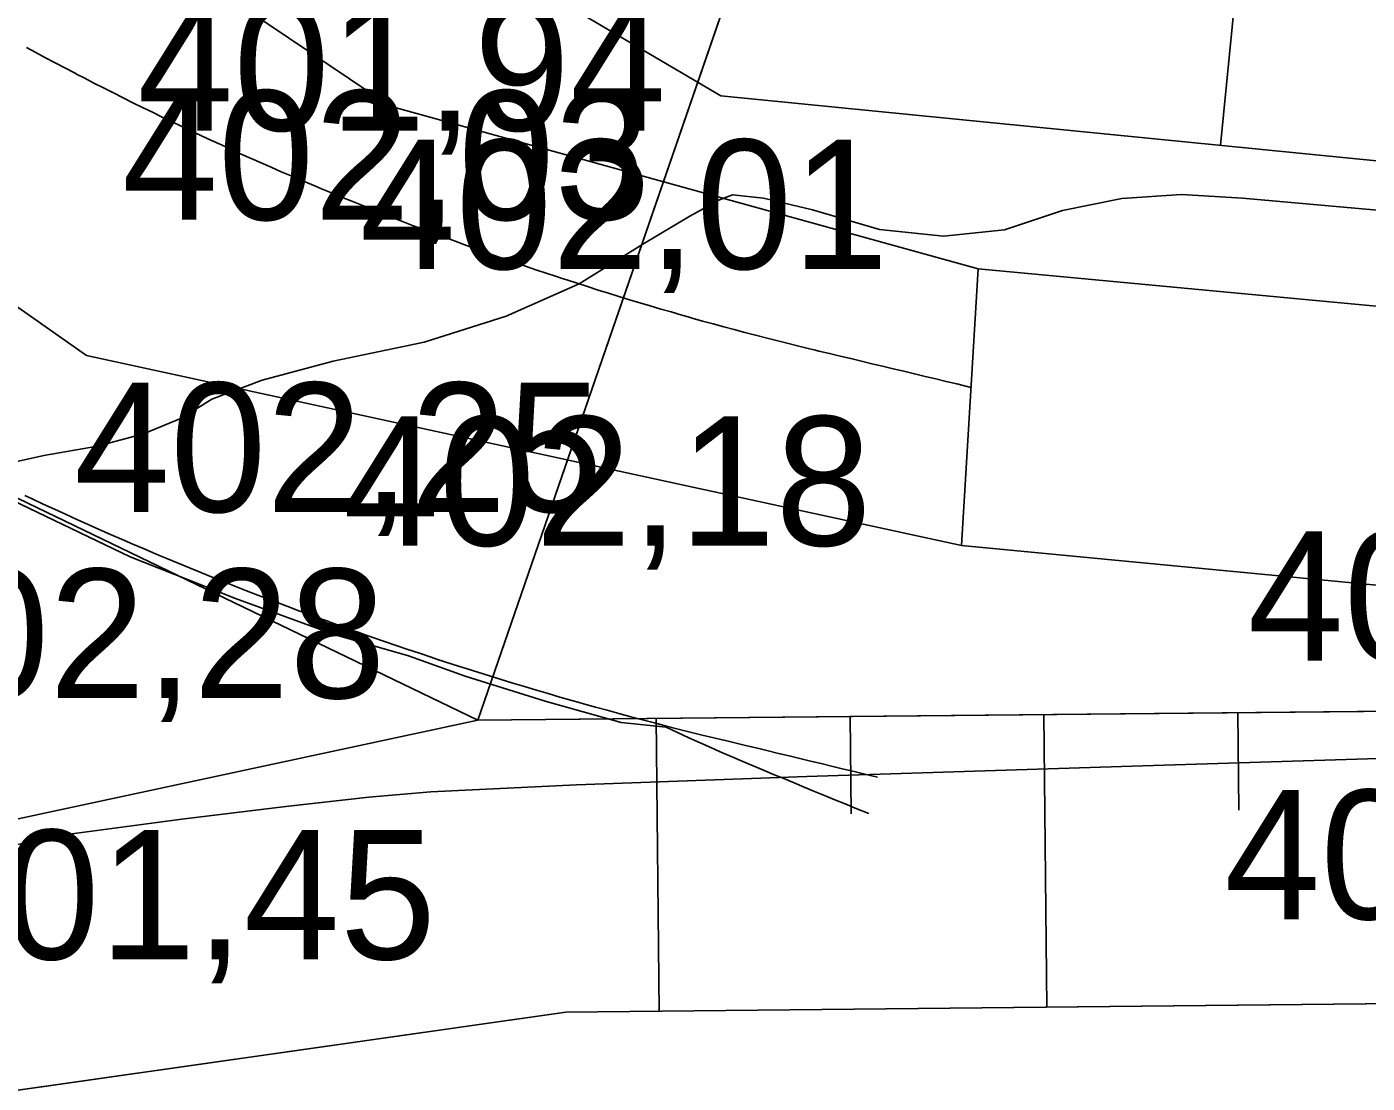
# Model space of a CAD drawing. Extents: x -574342 to -507939, y -1144044 to -1123894.
# Drawn here: x -508401.02 to -508390.65, y -1143328.74 to -1143320.57 of the extents above; entities that cross this region are included whole.
import ezdxf

# ---------------------------------------------------------------- set-up
doc = ezdxf.new("R2010")
doc.units = 0
for name, color, linetype in [('01_PARCELY_NAVRH_PC', 7, 'Continuous'), ('01_PARCELY_NAVRH_VHO', 7, 'Continuous'), ('05_VHO_V_NÁDRŽ_STAV', 7, 'Continuous'), ('1000', 7, 'Continuous'), ('21', 7, 'Continuous'), ('37', 7, 'Continuous'), ('51', 7, 'Continuous'), ('55', 7, 'Continuous'), ('60', 7, 'Continuous'), ('61', 7, 'Continuous'), ('Level 255', 7, 'Continuous'), ('VRST VEDL', 7, 'Continuous')]:
    doc.layers.add(name, color=color, linetype=linetype)

msp = doc.modelspace()

# ---------------------------------------------------------------- linework, layer by layer
at = {"layer": '01_PARCELY_NAVRH_PC'}
msp.add_lwpolyline([(-508414.34, -1143296.2), (-508410.3, -1143304.94), (-508406.96, -1143310.33), (-508402.64, -1143313.55), (-508394.5, -1143317.14), (-508397.53, -1143325.93), (-508402.47, -1143323.55), (-508407.39, -1143320.93), (-508414.82, -1143312.69)], dxfattribs=at)
msp.add_lwpolyline([(-508397.53, -1143325.93), (-508394.5, -1143317.14), (-508377.05, -1143323.29), (-508363.05, -1143330.55), (-508352.96, -1143343.32), (-508344.87, -1143376.79), (-508339.52, -1143391.27), (-508327.86, -1143416.88), (-508328.32, -1143431.04), (-508330.46, -1143435.46), (-508335.26, -1143435.36), (-508332.66, -1143429.91), (-508332.21, -1143424.5), (-508336.31, -1143410.38), (-508344.81, -1143391.35), (-508348.55, -1143381.54), (-508357.56, -1143346.15), (-508363.15, -1143337.53), (-508370.86, -1143331.67), (-508380.92, -1143326.77), (-508388.37, -1143325.84)], close=True, dxfattribs=at)
at = {"layer": '01_PARCELY_NAVRH_VHO'}
msp.add_lwpolyline([(-508425.23, -1143400.39), (-508448.26, -1143343.08), (-508432.21, -1143324.29), (-508414.59, -1143317.71), (-508412.73, -1143323), (-508402.47, -1143323.55), (-508397.53, -1143325.93), (-508388.37, -1143325.84), (-508380.92, -1143326.77), (-508370.86, -1143331.67), (-508363.15, -1143337.53), (-508357.56, -1143346.15), (-508348.55, -1143381.54)], dxfattribs=at)
at = {"layer": '05_VHO_V_NÁDRŽ_STAV'}
msp.add_lwpolyline([(-508421.04, -1143398.5), (-508435.23, -1143353.37), (-508436.55, -1143347.52), (-508434.17, -1143342.98), (-508418.32, -1143334.12), (-508414.306, -1143332.655), (-508412.37, -1143331.74), (-508405, -1143329.35), (-508396.85, -1143328.19), (-508388.18, -1143328.1), (-508381.94, -1143328.58), (-508371.85, -1143333.32), (-508365.54, -1143338.18), (-508362.9, -1143341.9), (-508360.75, -1143347.81), (-508357.9, -1143373.51), (-508353.94, -1143387.64)], dxfattribs=at)
at = {"layer": '1000'}
for points in [[(-508401.463, -1143324.071), (-508400.22, -1143324.668), (-508399.407, -1143324.989), (-508398.643, -1143325.269), (-508398.068, -1143325.434), (-508397.628, -1143325.59), (-508397.01, -1143325.784), (-508396.421, -1143325.949), (-508396.074, -1143325.985), (-508395.987, -1143326.026), (-508395.899, -1143326.067), (-508395.811, -1143326.106), (-508395.723, -1143326.145), (-508395.662, -1143326.172), (-508395.637, -1143326.183), (-508395.558, -1143326.216), (-508395.48, -1143326.25), (-508395.401, -1143326.284), (-508395.322, -1143326.317), (-508395.243, -1143326.35), (-508395.164, -1143326.383), (-508395.085, -1143326.416), (-508395.006, -1143326.449), (-508394.927, -1143326.481), (-508394.848, -1143326.514), (-508394.769, -1143326.546), (-508394.69, -1143326.578), (-508394.611, -1143326.61), (-508394.505, -1143326.652)], [(-508401.035, -1143324.193), (-508400.979, -1143324.219), (-508400.893, -1143324.259), (-508400.807, -1143324.299), (-508400.72, -1143324.338), (-508400.634, -1143324.378), (-508400.547, -1143324.416), (-508400.461, -1143324.455), (-508400.374, -1143324.493), (-508400.287, -1143324.531), (-508400.2, -1143324.569), (-508400.112, -1143324.606), (-508400.025, -1143324.643), (-508399.988, -1143324.659), (-508399.938, -1143324.68), (-508399.85, -1143324.716), (-508399.762, -1143324.753), (-508399.674, -1143324.788), (-508399.586, -1143324.824), (-508399.498, -1143324.859), (-508399.41, -1143324.894), (-508399.322, -1143324.929), (-508399.233, -1143324.963), (-508399.145, -1143324.997), (-508399.056, -1143325.031), (-508398.967, -1143325.065), (-508398.924, -1143325.081), (-508398.878, -1143325.098), (-508398.789, -1143325.131), (-508398.7, -1143325.163), (-508398.611, -1143325.196), (-508398.522, -1143325.228), (-508398.432, -1143325.259), (-508398.343, -1143325.291), (-508398.253, -1143325.322), (-508398.163, -1143325.353), (-508398.073, -1143325.383), (-508397.983, -1143325.413), (-508397.893, -1143325.443), (-508397.843, -1143325.46), (-508397.803, -1143325.473), (-508397.713, -1143325.502), (-508397.622, -1143325.531), (-508397.532, -1143325.56), (-508397.441, -1143325.588), (-508397.351, -1143325.616), (-508397.26, -1143325.644), (-508397.169, -1143325.671), (-508397.078, -1143325.698), (-508396.987, -1143325.725), (-508396.896, -1143325.752), (-508396.805, -1143325.778), (-508396.748, -1143325.794), (-508396.714, -1143325.804), (-508396.622, -1143325.829), (-508396.531, -1143325.854), (-508396.439, -1143325.879), (-508396.348, -1143325.904), (-508396.256, -1143325.928), (-508396.164, -1143325.952), (-508396.072, -1143325.976), (-508395.98, -1143326), (-508395.888, -1143326.023), (-508395.796, -1143326.046), (-508395.704, -1143326.068), (-508395.64, -1143326.083), (-508395.615, -1143326.089), (-508395.533, -1143326.109), (-508395.451, -1143326.129), (-508395.368, -1143326.148), (-508395.286, -1143326.168), (-508395.204, -1143326.188), (-508395.122, -1143326.207), (-508395.04, -1143326.227), (-508394.958, -1143326.247), (-508394.876, -1143326.266), (-508394.794, -1143326.286), (-508394.712, -1143326.306), (-508394.629, -1143326.325), (-508394.547, -1143326.345), (-508394.438, -1143326.371)]]:
    msp.add_lwpolyline(points, dxfattribs=at)
at = {"layer": '21'}
msp.add_lwpolyline([(-508401.024, -1143320.726), (-508400.95, -1143320.766), (-508400.876, -1143320.806), (-508400.801, -1143320.846), (-508400.727, -1143320.885), (-508400.652, -1143320.924), (-508400.631, -1143320.935), (-508400.577, -1143320.963), (-508400.502, -1143321.002), (-508400.427, -1143321.04), (-508400.351, -1143321.078), (-508400.276, -1143321.116), (-508400.2, -1143321.154), (-508400.125, -1143321.191), (-508400.049, -1143321.228), (-508399.973, -1143321.265), (-508399.897, -1143321.302), (-508399.821, -1143321.338), (-508399.744, -1143321.374), (-508399.717, -1143321.387), (-508399.668, -1143321.41), (-508399.591, -1143321.446), (-508399.515, -1143321.481), (-508399.438, -1143321.516), (-508399.361, -1143321.551), (-508399.284, -1143321.586), (-508399.207, -1143321.62), (-508399.129, -1143321.654), (-508399.052, -1143321.688), (-508398.974, -1143321.721), (-508398.897, -1143321.754), (-508398.819, -1143321.787), (-508398.787, -1143321.801), (-508398.741, -1143321.82), (-508398.663, -1143321.852), (-508398.585, -1143321.885), (-508398.507, -1143321.917), (-508398.429, -1143321.948), (-508398.35, -1143321.98), (-508398.272, -1143322.011), (-508398.193, -1143322.042), (-508398.115, -1143322.072), (-508398.036, -1143322.103), (-508397.957, -1143322.133), (-508397.878, -1143322.162), (-508397.84, -1143322.177), (-508397.799, -1143322.192), (-508397.72, -1143322.221), (-508397.64, -1143322.25), (-508397.561, -1143322.279), (-508397.482, -1143322.307), (-508397.402, -1143322.336), (-508397.322, -1143322.364), (-508397.243, -1143322.391), (-508397.163, -1143322.419), (-508397.083, -1143322.446), (-508397.003, -1143322.473), (-508396.923, -1143322.499), (-508396.878, -1143322.514), (-508396.842, -1143322.525), (-508396.762, -1143322.551), (-508396.682, -1143322.577), (-508396.601, -1143322.603), (-508396.521, -1143322.628), (-508396.44, -1143322.653), (-508396.359, -1143322.678), (-508396.278, -1143322.702), (-508396.197, -1143322.726), (-508396.116, -1143322.75), (-508396.035, -1143322.773), (-508395.954, -1143322.797), (-508395.904, -1143322.811), (-508395.873, -1143322.82), (-508395.792, -1143322.843), (-508395.71, -1143322.865), (-508395.629, -1143322.887), (-508395.547, -1143322.909), (-508395.466, -1143322.931), (-508395.384, -1143322.952), (-508395.302, -1143322.973), (-508395.22, -1143322.994), (-508395.139, -1143323.015), (-508395.057, -1143323.035), (-508394.975, -1143323.055), (-508394.918, -1143323.069), (-508394.893, -1143323.075), (-508394.81, -1143323.094), (-508394.728, -1143323.114), (-508394.646, -1143323.134), (-508394.564, -1143323.153), (-508394.482, -1143323.173), (-508394.4, -1143323.193), (-508394.318, -1143323.212), (-508394.236, -1143323.232), (-508394.154, -1143323.252), (-508394.071, -1143323.271), (-508393.989, -1143323.291), (-508393.907, -1143323.311), (-508393.825, -1143323.33), (-508393.716, -1143323.357)], dxfattribs=at)
at = {"layer": '37'}
msp.add_lwpolyline([(-508408.82, -1143311.83), (-508404.37, -1143317.04), (-508398.21, -1143321.18), (-508393.66, -1143322.44), (-508393.79, -1143324.58), (-508400.56, -1143323.11), (-508406.32, -1143319.06), (-508411.41, -1143313.16), (-508415.31, -1143305.9), (-508419.33, -1143292.88), (-508424.96, -1143264.72), (-508428.49, -1143248.11), (-508430.27, -1143242.09), (-508442.28, -1143211.48), (-508455.59, -1143171.17), (-508460.82, -1143160.05), (-508470.5, -1143142.85)], dxfattribs=at)
msp.add_lwpolyline([(-508408.82, -1143311.83), (-508404.37, -1143317.04), (-508398.21, -1143321.18), (-508393.66, -1143322.44), (-508393.79, -1143324.58), (-508400.56, -1143323.11), (-508406.32, -1143319.06), (-508411.41, -1143313.16), (-508415.31, -1143305.9), (-508419.33, -1143292.88), (-508424.96, -1143264.72), (-508428.49, -1143248.11), (-508430.27, -1143242.09), (-508442.28, -1143211.48), (-508455.59, -1143171.17), (-508460.82, -1143160.05), (-508470.5, -1143142.85)], dxfattribs=at)
at = {"layer": '51'}
msp.add_lwpolyline([(-508340.68, -1143425.01), (-508340.54, -1143421.17), (-508353.94, -1143387.64), (-508357.9, -1143373.51), (-508360.75, -1143347.81), (-508362.9, -1143341.9), (-508365.54, -1143338.18), (-508371.85, -1143333.32), (-508381.94, -1143328.58), (-508388.18, -1143328.1), (-508396.85, -1143328.19), (-508405, -1143329.35), (-508412.37, -1143331.74)], dxfattribs=at)
msp.add_lwpolyline([(-508340.68, -1143425.01), (-508340.54, -1143421.17), (-508353.94, -1143387.64), (-508357.9, -1143373.51), (-508360.75, -1143347.81), (-508362.9, -1143341.9), (-508365.54, -1143338.18), (-508371.85, -1143333.32), (-508381.94, -1143328.58), (-508388.18, -1143328.1), (-508396.85, -1143328.19), (-508405, -1143329.35), (-508412.37, -1143331.74)], dxfattribs=at)
at = {"layer": '55'}
for points in [[(-508393.66, -1143322.44), (-508382.68, -1143323.47), (-508376.45, -1143325.15), (-508366.92, -1143330.67), (-508358.73, -1143338.39), (-508354.7, -1143345.72), (-508352.28, -1143354.77), (-508347.38, -1143374.29), (-508342.44, -1143388.83), (-508331.65, -1143412.49), (-508329.2, -1143422.38), (-508329.6, -1143428.67), (-508331.43, -1143434.48), (-508334.29, -1143439.6)], [(-508393.66, -1143322.44), (-508382.68, -1143323.47), (-508376.45, -1143325.15), (-508366.92, -1143330.67), (-508358.73, -1143338.39), (-508354.7, -1143345.72), (-508352.28, -1143354.77), (-508347.38, -1143374.29), (-508342.44, -1143388.83), (-508331.65, -1143412.49), (-508329.2, -1143422.38), (-508329.6, -1143428.67), (-508331.43, -1143434.48), (-508334.29, -1143439.6)], [(-508337.06, -1143438.28), (-508334.29, -1143435.16), (-508331.72, -1143428.98), (-508331.25, -1143422.55), (-508333.51, -1143413.22), (-508344.12, -1143389.56), (-508349.28, -1143374.75), (-508354.11, -1143355.29), (-508356.67, -1143346.4), (-508360.4, -1143339.71), (-508368.26, -1143332.28), (-508377.14, -1143327.32), (-508382.88, -1143325.62), (-508393.79, -1143324.58)], [(-508337.06, -1143438.28), (-508334.29, -1143435.16), (-508331.72, -1143428.98), (-508331.25, -1143422.55), (-508333.51, -1143413.22), (-508344.12, -1143389.56), (-508349.28, -1143374.75), (-508354.11, -1143355.29), (-508356.67, -1143346.4), (-508360.4, -1143339.71), (-508368.26, -1143332.28), (-508377.14, -1143327.32), (-508382.88, -1143325.62), (-508393.79, -1143324.58)]]:
    msp.add_lwpolyline(points, dxfattribs=at)
at = {"layer": '60'}
for points in [[(-508355.73, -1143339.75), (-508359.33, -1143335.96), (-508366.15, -1143330.14), (-508372.96, -1143325.89), (-508380.12, -1143322.64), (-508395.65, -1143321.1), (-508404.67, -1143315.8), (-508409.76, -1143308.26)], [(-508355.73, -1143339.75), (-508359.33, -1143335.96), (-508366.15, -1143330.14), (-508372.96, -1143325.89), (-508380.12, -1143322.64), (-508395.65, -1143321.1), (-508404.67, -1143315.8), (-508409.76, -1143308.26)], [(-508412.93, -1143330.35), (-508406.52, -1143327.86), (-508397.53, -1143325.93), (-508388.37, -1143325.84)], [(-508412.93, -1143330.35), (-508406.52, -1143327.86), (-508397.53, -1143325.93), (-508388.37, -1143325.84)]]:
    msp.add_lwpolyline(points, dxfattribs=at)
at = {"layer": '61'}
for p, q in [((-508391.786, -1143321.483), (-508391.392, -1143317.505)), ((-508391.786, -1143321.483), (-508391.392, -1143317.505)), ((-508394.651, -1143325.902), (-508394.644, -1143326.656)), ((-508394.651, -1143325.902), (-508394.644, -1143326.656)), ((-508393.151, -1143325.887), (-508393.129, -1143328.151)), ((-508393.151, -1143325.887), (-508393.129, -1143328.151)), ((-508391.652, -1143325.872), (-508391.644, -1143326.626)), ((-508391.652, -1143325.872), (-508391.644, -1143326.626)), ((-508396.151, -1143325.916), (-508396.129, -1143328.183)), ((-508396.151, -1143325.916), (-508396.129, -1143328.183))]:
    msp.add_line(p, q, dxfattribs=at)
at = {"layer": 'VRST VEDL'}
for points in [[(-508390.082, -1143322.029), (-508391.614, -1143321.893), (-508392.086, -1143321.865), (-508392.55, -1143321.896), (-508393.007, -1143321.987), (-508393.456, -1143322.137), (-508393.929, -1143322.186), (-508394.424, -1143322.135), (-508394.942, -1143321.982), (-508395.321, -1143321.893), (-508395.56, -1143321.868), (-508395.661, -1143321.906), (-508395.892, -1143322.033), (-508396.254, -1143322.249), (-508396.747, -1143322.554), (-508397.311, -1143322.806), (-508397.946, -1143323.006), (-508398.651, -1143323.153), (-508399.2, -1143323.3), (-508399.59, -1143323.447), (-508399.824, -1143323.594), (-508400.118, -1143323.715), (-508400.473, -1143323.812), (-508400.889, -1143323.884), (-508401.251, -1143323.962)], [(-508390.566, -1143326.226), (-508392.552, -1143326.288), (-508394.985, -1143326.365), (-508396.767, -1143326.43), (-508397.896, -1143326.484), (-508398.374, -1143326.527), (-508399.016, -1143326.598), (-508399.821, -1143326.697), (-508400.789, -1143326.824), (-508402.207, -1143327.141), (-508404.076, -1143327.649), (-508406.394, -1143328.346), (-508408.245, -1143328.894), (-508409.628, -1143329.293), (-508410.545, -1143329.543), (-508411.319, -1143329.772)]]:
    msp.add_lwpolyline(points, dxfattribs=at)

# ---------------------------------------------------------------- texts
at = {"layer": 'Level 255'}
for s, p in [('401,94', (-508400.165, -1143321.37)), ('402,03', (-508400.285, -1143322.06)), ('402,01', (-508398.445, -1143322.44)), ('402,25', (-508400.655, -1143324.32)), ('402,18', (-508398.575, -1143324.58)), ('402,26', (-508391.575, -1143325.47)), ('402,28', (-508402.335, -1143325.76)), ('401,45', (-508391.755, -1143327.47)), ('401,45', (-508401.945, -1143327.78))]:
    msp.add_text(s, height=1, dxfattribs=at).set_placement(p)

doc.saveas('drawing.dxf')
